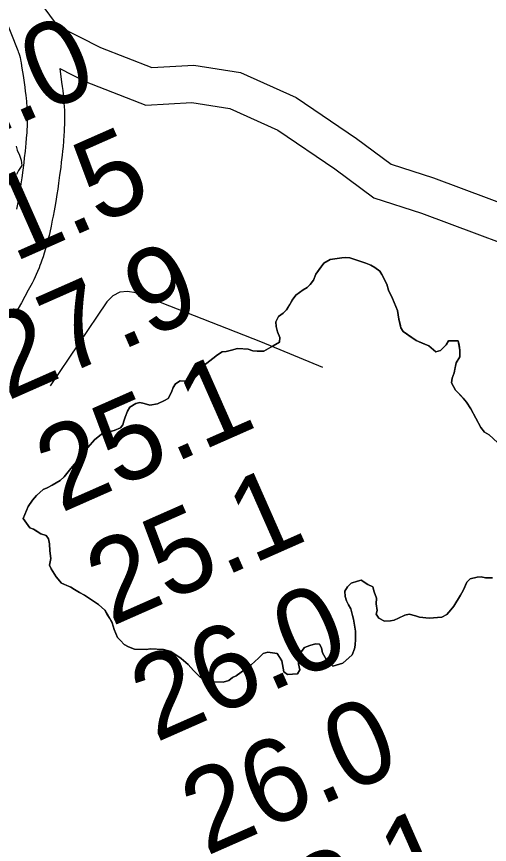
# Model space of a CAD drawing. Extents: x 3177185 to 3215018, y 812988 to 838321.
# Drawn here: x 3200409 to 3200790, y 829415 to 830081 of the extents above; entities that cross this region are included whole.
import ezdxf

# ---------------------------------------------------------------- set-up
doc = ezdxf.new("R2010")
doc.units = 0
for name, color, linetype in [('V-RIVR-RANG', 7, 'Continuous'), ('V-ROAD-CNTR', 7, 'Continuous'), ('V-SITE-VEGE', 7, 'Continuous'), ('V-TOPO-MINR', 7, 'Continuous'), ('V-TOPO-SHOR', 7, 'Continuous')]:
    doc.layers.add(name, color=color, linetype=linetype)

msp = doc.modelspace()

# ---------------------------------------------------------------- linework, layer by layer
at = {"layer": 'V-ROAD-CNTR'}
for points in [[(3200383.69, 830147.14), (3200417.31, 830107.67), (3200441.92, 830073.98), (3200476.82, 830056.41), (3200518.18, 830040.22), (3200551.96, 830042.18), (3200589.58, 830036.25), (3200634.43, 830016.14), (3200683, 829983.07), (3200710.93, 829962.3), (3200745.09, 829951.34), (3200854.21, 829910.53), (3200890.42, 829899.48), (3200920.89, 829897.37), (3200943.68, 829899.18), (3200983.04, 829895.16), (3201028.58, 829883.53), (3201067.86, 829873.08), (3201111.04, 829863.19), (3201159.3, 829845.5), (3201183.25, 829840.29)], [(3200399.61, 830081.05), (3200410.27, 830054.03), (3200410.67, 830052.94), (3200411.02, 830051.9), (3200411.32, 830050.92), (3200411.58, 830050.05), (3200412.07, 830048.19), (3200412.44, 830046.6), (3200412.74, 830045.16), (3200412.98, 830043.91), (3200413.39, 830041.52), (3200413.67, 830039.74), (3200414.09, 830036.87), (3200414.49, 830033.88), (3200415.82, 830024.38), (3200416.29, 830020.9), (3200416.67, 830017.9), (3200416.98, 830015.32), (3200417.22, 830013.09), (3200417.41, 830011.16), (3200417.55, 830009.53), (3200417.76, 830006.6), (3200417.87, 830004.47), (3200417.92, 830002.93), (3200417.96, 830000.57), (3200417.94, 829998.2), (3200417.86, 829995.4), (3200417.75, 829992.72), (3200417.62, 829990.19), (3200417.48, 829987.84), (3200417.15, 829983.34), (3200416.81, 829979.41), (3200416.48, 829975.96), (3200416.16, 829972.95), (3200415.55, 829967.58), (3200415.05, 829963.58), (3200414.25, 829957.49), (3200413.41, 829951.4), (3200412.72, 829946.63), (3200412.09, 829942.5), (3200411.51, 829938.9), (3200411, 829935.79), (3200410.03, 829930.29), (3200409.27, 829926.21)], [(3200444.02, 830039.33), (3200445.54, 830028.47), (3200446.03, 830024.82), (3200446.45, 830021.58), (3200446.79, 830018.71), (3200447.06, 830016.16), (3200447.28, 830013.92), (3200447.46, 830011.89), (3200447.71, 830008.43), (3200447.84, 830005.76), (3200447.91, 830003.69), (3200447.96, 830000.66), (3200447.93, 829997.63), (3200447.84, 829994.35), (3200447.72, 829991.34), (3200447.57, 829988.52), (3200447.41, 829985.86), (3200447.06, 829980.97), (3200446.69, 829976.68), (3200446.33, 829972.95), (3200445.98, 829969.67), (3200445.34, 829964.03), (3200444.81, 829959.78), (3200443.98, 829953.48), (3200443.11, 829947.19), (3200442.39, 829942.23), (3200441.73, 829937.88), (3200441.12, 829934.08), (3200440.57, 829930.73), (3200439.55, 829924.94), (3200438.73, 829920.57), (3200438.09, 829917.27), (3200437.08, 829912.37), (3200436, 829907.45), (3200435.42, 829904.9), (3200434.84, 829902.52), (3200434.28, 829900.28), (3200433.73, 829898.14), (3200432.64, 829894.22), (3200431.61, 829890.76), (3200430.64, 829887.72), (3200429.74, 829885.07), (3200428.91, 829882.74), (3200428.15, 829880.72), (3200427.44, 829878.9), (3200426.18, 829875.86), (3200425.16, 829873.53), (3200424.34, 829871.75), (3200423.09, 829869.19), (3200421.79, 829866.66), (3200418.75, 829860.98), (3200415.89, 829855.74), (3200413.18, 829850.85), (3200410.62, 829846.3), (3200408.2, 829842.05)], [(3200444.02, 830039.33), (3200464.58, 830028.99), (3200513.36, 830009.89), (3200550.48, 830012.04), (3200580.96, 830007.24), (3200619.74, 829989.85), (3200665.6, 829958.63), (3200697.02, 829935.25), (3200735.25, 829922.99), (3200844.57, 829882.1), (3200884.93, 829869.79), (3200921.04, 829867.29), (3200943.34, 829869.06), (3200977.78, 829865.54), (3201021.01, 829854.5), (3201060.65, 829843.95), (3201102.49, 829834.37), (3201150.9, 829816.62), (3201176.19, 829811.12)]]:
    msp.add_lwpolyline(points, dxfattribs=at)
at = {"layer": 'V-SITE-VEGE'}
for points in [[(3200408.91, 829976.89), (3200409.91, 829973.55), (3200411.59, 829969.55), (3200412.94, 829965.55), (3200413.61, 829961.21), (3200410.95, 829957.2), (3200409.29, 829954.19)], [(3200796.41, 829738.33), (3200789.72, 829744.32), (3200786.05, 829746.65), (3200783.03, 829750.32), (3200774.99, 829765.32), (3200771.64, 829770.66), (3200768.97, 829773.98), (3200762.61, 829780.32), (3200759.59, 829786.32), (3200759.92, 829789.99), (3200761.58, 829794.33), (3200763.23, 829802.35), (3200766.23, 829807.36), (3200766.21, 829812.7), (3200764.86, 829820.04), (3200757.19, 829820.02), (3200755.19, 829817.02), (3200750.53, 829812.33), (3200746.86, 829811.32), (3200741.17, 829815.98), (3200731.15, 829820.3), (3200720.46, 829827.62), (3200718.78, 829830.62), (3200717.1, 829837.63), (3200716.08, 829844.64), (3200712.06, 829854.31), (3200708.7, 829860.98), (3200707.36, 829865.65), (3200703.34, 829873.65), (3200701.66, 829876.32), (3200697.65, 829879.31), (3200694.64, 829880.97), (3200690.63, 829882.63), (3200680.95, 829885.95), (3200677.61, 829886.95), (3200674.27, 829887.27), (3200671.27, 829886.93), (3200661.92, 829885.58), (3200656.59, 829882.56), (3200650.27, 829873.87), (3200648.27, 829868.86), (3200645.61, 829865.52), (3200643.28, 829863.18), (3200639.94, 829861.17), (3200634.28, 829856.82), (3200631.29, 829852.8), (3200626.63, 829845.12), (3200623.96, 829842.44), (3200620.3, 829839.77), (3200617.97, 829835.42), (3200618.31, 829831.75), (3200619.32, 829827.41), (3200621.33, 829822.74), (3200621.01, 829819.07), (3200616.01, 829816.06), (3200608.34, 829811.7), (3200603, 829811.69), (3200599.66, 829812.02), (3200595.65, 829813.34), (3200587.31, 829813.99), (3200582.3, 829812.65), (3200577.96, 829811.64)], [(3200577.96, 829811.64), (3200574.96, 829811.3), (3200570.96, 829808.95), (3200567.3, 829805.94), (3200559.97, 829800.25), (3200557.97, 829797.24), (3200555.64, 829792.9), (3200552.31, 829789.89), (3200549.31, 829788.22), (3200545.31, 829787.54), (3200540.97, 829787.86), (3200537.3, 829785.52), (3200535.3, 829782.51), (3200533.98, 829778.84), (3200531.32, 829773.82), (3200528.31, 829772.15), (3200522.65, 829769.47), (3200516.64, 829768.45), (3200511.96, 829769.78), (3200508.63, 829770.44), (3200505.29, 829769.76), (3200500.62, 829766.75), (3200498.63, 829763.41), (3200496.64, 829758.73), (3200495.64, 829755.39), (3200494.98, 829752.39), (3200492.98, 829750.04), (3200487.98, 829748.03), (3200482.64, 829746.69), (3200477.64, 829745.01), (3200471.98, 829740.32), (3200462.98, 829729.96), (3200458.99, 829724.27), (3200453, 829717.25), (3200447.67, 829710.57), (3200444.34, 829707.55), (3200438, 829703.87), (3200434, 829701.86), (3200430.67, 829700.52), (3200425.34, 829695.5), (3200422.01, 829691.82), (3200418.68, 829686.81), (3200414.7, 829677.12), (3200420.05, 829669.45), (3200423.06, 829668.46)], [(3200423.06, 829668.46), (3200428.74, 829664.8), (3200433.08, 829663.47), (3200435.09, 829660.81), (3200435.77, 829656.8), (3200436.11, 829651.13), (3200436.79, 829644.79), (3200435.8, 829639.45), (3200437.15, 829636.45), (3200441.16, 829630.11), (3200445.51, 829625.11), (3200452.86, 829621.79), (3200455.87, 829619.8), (3200459.88, 829617.47), (3200463.89, 829615.47), (3200475.25, 829607.82), (3200480.27, 829603.16), (3200486.3, 829593.16), (3200487.98, 829587.82), (3200490.67, 829581.15), (3200493.01, 829578.82), (3200496.02, 829575.49), (3200499.36, 829573.83), (3200504.37, 829571.83), (3200513.71, 829571.52), (3200517.05, 829572.19), (3200527.73, 829571.55), (3200533.41, 829569.89), (3200541.77, 829564.23), (3200547.45, 829559.57), (3200551.8, 829554.58), (3200555.81, 829550.58), (3200559.49, 829547.25), (3200563.84, 829545.59), (3200567.17, 829545.59), (3200575.52, 829545.28), (3200580.19, 829546.62), (3200583.19, 829548.96), (3200586.19, 829550.31), (3200590.19, 829553.32), (3200593.52, 829556), (3200598.19, 829559.34), (3200604.18, 829564.7), (3200607.85, 829568.38), (3200611.52, 829569.39), (3200619.19, 829568.4), (3200622.88, 829562.4), (3200624.56, 829553.73), (3200627.57, 829551.4), (3200635.58, 829552.08), (3200637.25, 829555.09), (3200636.23, 829560.09), (3200636.23, 829563.76), (3200637.22, 829566.77), (3200638.55, 829569.78), (3200641.21, 829573.12), (3200645.55, 829574.8), (3200649.89, 829576.14), (3200653.23, 829575.81), (3200654.9, 829572.81), (3200655.58, 829568.81), (3200658.93, 829563.14), (3200663.94, 829558.15), (3200671.95, 829560.5), (3200679.61, 829567.19), (3200681.27, 829572.2), (3200681.93, 829575.21), (3200682.25, 829579.88), (3200682.24, 829586.22), (3200680.55, 829595.9), (3200678.53, 829604.24), (3200676.52, 829607.57), (3200674.85, 829610.91), (3200673.84, 829614.24), (3200673.5, 829618.58), (3200675.83, 829621.92), (3200678.82, 829624.93), (3200683.83, 829626.61), (3200686.83, 829627.29), (3200692.18, 829623.96), (3200696.19, 829621.96), (3200697.2, 829617.96), (3200699.21, 829612.96), (3200698.88, 829608.29), (3200699.56, 829602.95), (3200698.9, 829599.94), (3200700.91, 829596.94), (3200705.59, 829594.28), (3200710.26, 829594.62), (3200713.26, 829595.3), (3200721.93, 829599.32), (3200725.27, 829600), (3200730.61, 829598.67), (3200733.62, 829597.68), (3200741.64, 829596.69), (3200751.64, 829597.72), (3200755.64, 829599.73), (3200758.97, 829603.41), (3200761.3, 829606.41), (3200766.63, 829615.44), (3200768.95, 829619.11)], [(3200768.95, 829619.11), (3200771.94, 829625.8), (3200774.61, 829628.47), (3200780.28, 829629.82), (3200783.28, 829630.16), (3200786.96, 829629.17), (3200792.63, 829629.18)]]:
    msp.add_lwpolyline(points, dxfattribs=at)
at = {"layer": 'V-TOPO-MINR'}
msp.add_lwpolyline([(3200655.88, 829798.78), (3200605.95, 829819.22), (3200505.41, 829858.91), (3200498.63, 829859.98), (3200492.37, 829859.4), (3200486.88, 829856.33), (3200481.9, 829851.61), (3200436.24, 829783.82)], dxfattribs=at)
at = {"layer": 'V-TOPO-SHOR'}
for points in [[(3200414.7, 829677.12), (3200418.68, 829686.81), (3200422.01, 829691.82), (3200425.34, 829695.5), (3200430.67, 829700.52), (3200434, 829701.86), (3200438, 829703.87), (3200444.34, 829707.55), (3200447.67, 829710.57), (3200453, 829717.25), (3200458.99, 829724.27), (3200462.98, 829729.96), (3200466.98, 829734.64), (3200471.98, 829740.32), (3200477.64, 829745.01), (3200482.64, 829746.69), (3200487.98, 829748.03), (3200492.98, 829750.05), (3200494.98, 829752.39), (3200495.64, 829755.39), (3200496.64, 829758.73), (3200498.63, 829763.41), (3200500.62, 829766.75), (3200505.29, 829769.76), (3200508.63, 829770.44), (3200511.96, 829769.78), (3200516.64, 829768.45), (3200522.65, 829769.47), (3200528.31, 829772.15), (3200531.32, 829773.82), (3200533.98, 829778.84), (3200535.3, 829782.51), (3200537.3, 829785.52), (3200540.97, 829787.86), (3200545.31, 829787.54), (3200549.31, 829788.21), (3200552.31, 829789.89), (3200555.64, 829792.9), (3200557.97, 829797.24), (3200559.96, 829800.25), (3200567.3, 829805.94), (3200570.96, 829808.95), (3200574.96, 829811.3), (3200577.96, 829811.64), (3200582.3, 829812.65), (3200587.31, 829813.99), (3200591.98, 829813.67), (3200595.65, 829813.34), (3200599.66, 829812.02), (3200603, 829811.69), (3200608.34, 829811.7), (3200616.01, 829816.06), (3200621.01, 829819.07), (3200621.33, 829822.74), (3200619.32, 829827.41), (3200618.31, 829831.75), (3200617.97, 829835.42), (3200620.3, 829839.77), (3200623.96, 829842.44), (3200626.63, 829845.12), (3200629.29, 829849.46), (3200631.29, 829852.8), (3200634.28, 829856.82), (3200639.95, 829861.17), (3200643.28, 829863.18), (3200645.61, 829865.52), (3200648.27, 829868.86), (3200650.27, 829873.87), (3200652.93, 829877.55), (3200656.59, 829882.56), (3200661.92, 829885.58), (3200671.27, 829886.93), (3200674.27, 829887.27), (3200677.61, 829886.95), (3200680.95, 829885.95), (3200690.63, 829882.63), (3200694.64, 829880.97), (3200697.65, 829879.31), (3200701.66, 829876.32), (3200703.34, 829873.65), (3200707.36, 829865.65), (3200708.7, 829860.98), (3200712.06, 829854.31), (3200716.08, 829844.64), (3200717.1, 829837.63), (3200718.11, 829833.63), (3200718.78, 829830.62), (3200720.46, 829827.62), (3200727.81, 829822.63), (3200731.15, 829820.3), (3200735.83, 829818.31), (3200741.17, 829815.98), (3200746.86, 829811.32), (3200750.53, 829812.33), (3200755.19, 829817.02), (3200757.19, 829820.02), (3200764.86, 829820.04), (3200765.54, 829816.7), (3200766.21, 829812.7), (3200766.23, 829807.36), (3200763.23, 829802.35)], [(3200763.23, 829802.35), (3200762.24, 829797.34), (3200761.58, 829794.33), (3200759.92, 829789.99), (3200759.59, 829786.32), (3200762.61, 829780.32), (3200766.62, 829776.32), (3200768.97, 829773.98), (3200771.64, 829770.66), (3200774.99, 829765.32), (3200783.03, 829750.32), (3200786.05, 829746.65), (3200789.72, 829744.32), (3200796.41, 829738.33)], [(3200663.94, 829558.15), (3200658.93, 829563.14), (3200655.58, 829568.81), (3200654.9, 829572.81), (3200653.23, 829575.81), (3200649.89, 829576.14), (3200645.55, 829574.8), (3200641.21, 829573.12), (3200638.55, 829569.78), (3200637.22, 829566.77), (3200636.23, 829563.76), (3200636.23, 829560.09), (3200637.25, 829555.09), (3200635.58, 829552.08), (3200627.57, 829551.4), (3200624.56, 829553.73), (3200622.88, 829562.4), (3200621.2, 829565.07), (3200619.19, 829568.4), (3200611.52, 829569.39), (3200607.85, 829568.38), (3200604.18, 829564.7), (3200598.19, 829559.34), (3200593.52, 829556), (3200590.19, 829553.32), (3200586.19, 829550.31), (3200583.19, 829548.96), (3200580.19, 829546.62), (3200575.52, 829545.28), (3200567.17, 829545.59), (3200563.84, 829545.59), (3200559.49, 829547.25), (3200555.81, 829550.58), (3200551.8, 829554.58), (3200547.45, 829559.57), (3200541.77, 829564.23), (3200533.41, 829569.89), (3200527.73, 829571.55), (3200522.06, 829571.87), (3200517.05, 829572.19), (3200513.71, 829571.52), (3200504.37, 829571.83), (3200499.36, 829573.83), (3200496.02, 829575.49), (3200493.01, 829578.82), (3200490.67, 829581.15), (3200487.98, 829587.82), (3200486.3, 829593.16), (3200484.29, 829596.49), (3200482.28, 829599.82), (3200480.27, 829603.16), (3200475.25, 829607.82), (3200471.24, 829610.48), (3200463.89, 829615.47), (3200459.88, 829617.47), (3200455.87, 829619.8), (3200452.86, 829621.79), (3200449.85, 829623.12), (3200445.51, 829625.11), (3200441.16, 829630.11), (3200437.15, 829636.45), (3200435.8, 829639.45), (3200436.79, 829644.79), (3200436.11, 829651.13), (3200435.77, 829656.8), (3200435.09, 829660.81), (3200433.08, 829663.47), (3200428.74, 829664.8), (3200425.73, 829666.8), (3200423.06, 829668.46), (3200420.05, 829669.45), (3200414.7, 829677.12)], [(3200792.63, 829629.18), (3200786.96, 829629.17), (3200783.28, 829630.16), (3200780.28, 829629.82), (3200774.61, 829628.47), (3200771.94, 829625.8), (3200770.28, 829622.12), (3200768.95, 829619.11), (3200766.63, 829615.44), (3200761.3, 829606.41), (3200758.97, 829603.41), (3200755.64, 829599.73), (3200751.64, 829597.72), (3200741.63, 829596.69), (3200733.62, 829597.68), (3200730.61, 829598.67), (3200725.27, 829600), (3200721.93, 829599.32), (3200716.26, 829596.64), (3200713.26, 829595.3), (3200710.26, 829594.62), (3200705.59, 829594.28), (3200700.91, 829596.94), (3200698.9, 829599.94), (3200699.56, 829602.95), (3200698.88, 829608.29), (3200699.21, 829612.96), (3200697.2, 829617.96), (3200696.19, 829621.97), (3200692.18, 829623.96), (3200686.83, 829627.29), (3200683.83, 829626.61), (3200678.82, 829624.93), (3200675.83, 829621.92), (3200673.5, 829618.58), (3200673.84, 829614.24), (3200674.85, 829610.91), (3200676.52, 829607.57), (3200678.53, 829604.24), (3200679.88, 829598.9), (3200680.55, 829595.9), (3200682.24, 829586.22), (3200682.25, 829583.22), (3200682.25, 829579.88), (3200681.93, 829575.21), (3200681.27, 829572.2), (3200679.61, 829567.19), (3200676.61, 829564.52), (3200671.95, 829560.5), (3200663.94, 829558.15)]]:
    msp.add_lwpolyline(points, dxfattribs=at)

# ---------------------------------------------------------------- texts
at = {"layer": 'V-RIVR-RANG'}
for s, p in [('32.0', (3200277.55, 830044.63)), ('31.0', (3200318.18, 829953.26)), ('31.5', (3200361.46, 829863.05)), ('27.9', (3200401.85, 829771.57)), ('25.1', (3200444.89, 829681.27)), ('25.1', (3200485.53, 829589.89)), ('26.0', (3200521.33, 829496.39)), ('26.0', (3200561.96, 829405.01)), ('28.1', (3200607.42, 829315.77))]:
    msp.add_text(s, height=67, rotation=23.82833, dxfattribs=at).set_placement(p)

doc.saveas('drawing.dxf')
